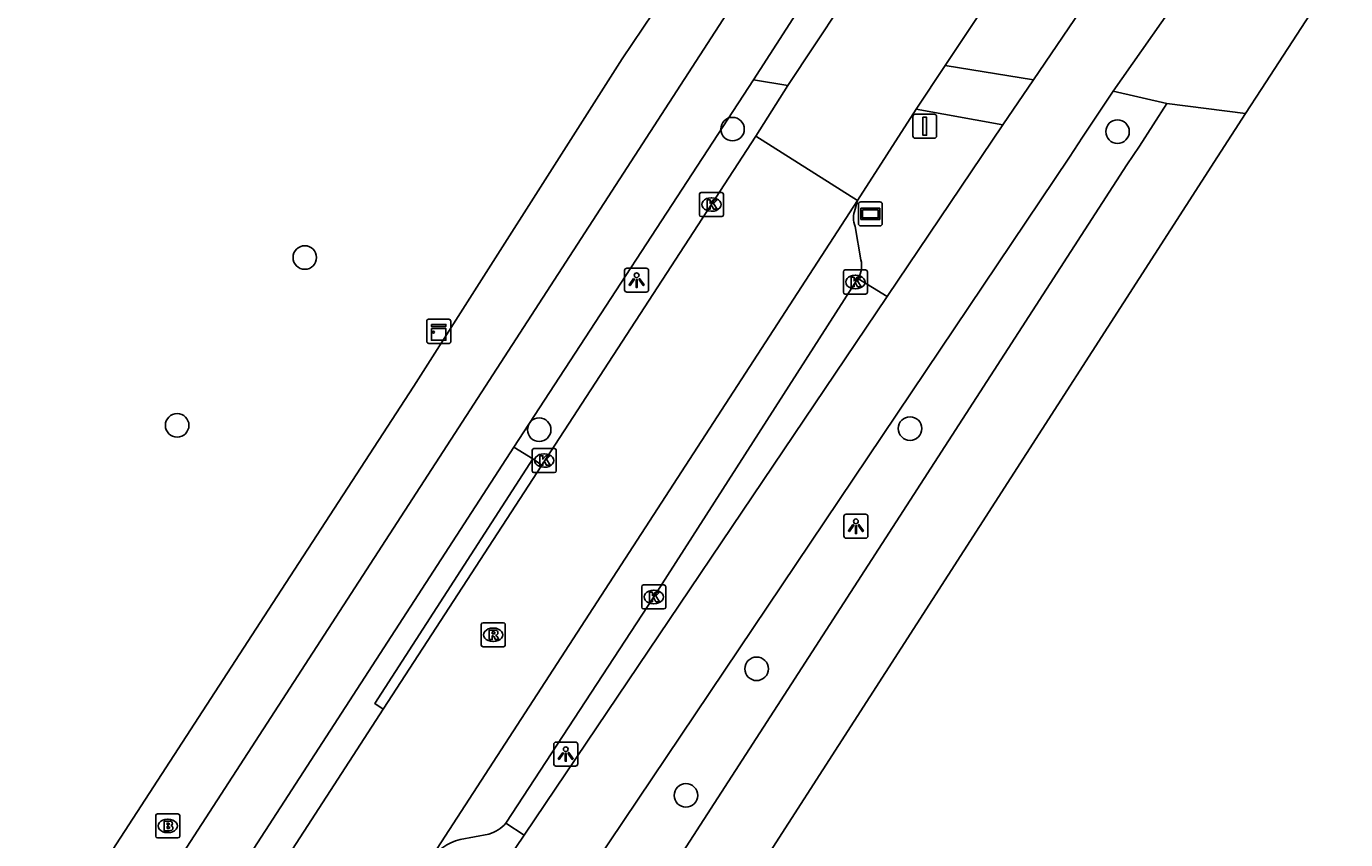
# Model space of a CAD drawing. Extents: x 161258 to 161838, y 380836 to 381727.
# Drawn here: x 161530.1 to 161584.9, y 380937.9 to 380971.7 of the extents above; entities that cross this region are included whole.
import ezdxf

# ---------------------------------------------------------------- set-up
doc = ezdxf.new("R2010")
doc.units = 0
for name, color, linetype in [('IMGEO_Afsluitpaal', 7, 'Continuous'), ('IMGEO_Berm_halfverhard', 7, 'Continuous'), ('IMGEO_Boom', 7, 'Continuous'), ('IMGEO_Brandkraan', 7, 'Continuous'), ('IMGEO_Fietspad_gesloten', 7, 'Continuous'), ('IMGEO_Haag', 7, 'Continuous'), ('IMGEO_Kast', 7, 'Continuous'), ('IMGEO_Kolk', 7, 'Continuous'), ('IMGEO_Lichtpunt', 7, 'Continuous'), ('IMGEO_Parkeervlak_open', 7, 'Continuous'), ('IMGEO_Rijbaan_lokaal_open', 7, 'Continuous'), ('IMGEO_Rioolput', 7, 'Continuous'), ('IMGEO_Verklikker', 7, 'Continuous'), ('IMGEO_Voetpad_open', 7, 'Continuous')]:
    doc.layers.add(name, color=color, linetype=linetype)

msp = doc.modelspace()

# ---------------------------------------------------------------- linework, layer by layer
at = {"layer": 'IMGEO_Afsluitpaal'}
for p, q in [((161566.918, 380967.126), (161566.918, 380967.926)), ((161566.918, 380967.926), (161566.918, 380967.126)), ((161567.018, 380968.026), (161567.808, 380968.026)), ((161567.808, 380968.026), (161567.018, 380968.026)), ((161567.908, 380967.926), (161567.908, 380967.126)), ((161567.908, 380967.126), (161567.908, 380967.926)), ((161567.808, 380967.026), (161567.018, 380967.026)), ((161567.018, 380967.026), (161567.808, 380967.026))]:
    msp.add_line(p, q, dxfattribs=at)
msp.add_lwpolyline([(161567.338, 380967.901), (161567.488, 380967.901), (161567.488, 380967.151), (161567.338, 380967.151), (161567.338, 380967.901)], dxfattribs=at)
for centre, start, end in [((161567.018, 380967.926), 90, 180), ((161567.018, 380967.926), 90, 180), ((161567.808, 380967.926), 0, 90), ((161567.808, 380967.926), 360, 90), ((161567.018, 380967.126), 180, 270), ((161567.018, 380967.126), 180, 270), ((161567.808, 380967.126), 270, 0), ((161567.808, 380967.126), 270, 0)]:
    msp.add_arc(centre, 0.1, start, end, dxfattribs=at)
at = {"layer": 'IMGEO_Berm_halfverhard'}
for points in [[(161564.638, 380961.199), (161565.851, 380960.445)], [(161549.999, 380938.558), (161550.756, 380938.063)]]:
    msp.add_lwpolyline(points, dxfattribs=at)
at = {"layer": 'IMGEO_Boom'}
for centre in [(161559.423, 380967.404), (161575.428, 380967.3), (161541.639, 380962.068), (161536.332, 380955.093), (161551.385, 380954.911), (161566.801, 380954.959), (161560.423, 380944.975), (161557.485, 380939.715)]:
    msp.add_circle(centre, 0.489, dxfattribs=at)
at = {"layer": 'IMGEO_Brandkraan'}
for p, q in [((161535.439, 380938.022), (161535.439, 380938.874)), ((161535.514, 380938.948), (161536.366, 380938.948)), ((161535.927, 380938.728), (161535.952, 380938.728)), ((161536.44, 380938.874), (161536.44, 380938.022)), ((161535.95, 380938.168), (161535.925, 380938.168)), ((161536.366, 380937.948), (161535.514, 380937.948))]:
    msp.add_line(p, q, dxfattribs=at)
for points in [[(161535.439, 380938.022), (161535.439, 380938.874)], [(161535.514, 380938.948), (161536.366, 380938.948)], [(161535.787, 380938.648), (161535.787, 380938.248), (161536, 380938.248)], [(161536.018, 380938.648), (161535.787, 380938.648)], [(161536.44, 380938.874), (161536.44, 380938.022)], [(161535.966, 380938.567), (161535.912, 380938.567), (161535.912, 380938.491)], [(161535.912, 380938.491), (161535.965, 380938.491)], [(161535.974, 380938.415), (161535.912, 380938.415), (161535.912, 380938.334)], [(161535.912, 380938.334), (161535.974, 380938.334)], [(161536.366, 380937.948), (161535.514, 380937.948)]]:
    msp.add_lwpolyline(points, dxfattribs=at)
for centre, radius, start, end in [((161535.516, 380938.872), 0.0765, 91.552, 178.448), ((161535.516, 380938.872), 0.0765, 91.552, 178.448), ((161536.022, 380938.503), 0.145, 59.4692, 91.5367), ((161536.364, 380938.872), 0.0765, 1.552, 88.448), ((161536.364, 380938.872), 0.0765, 1.552, 88.448), ((161535.967, 380938.529), 0.0379, 267.8285, 90.9355), ((161535.975, 380938.374), 0.0404, 269.8759, 90.5077), ((161536.006, 380938.499), 0.251, 268.6676, 293.5347), ((161536.047, 380938.55), 0.0922, 285.5137, 58.1501), ((161536.052, 380938.358), 0.105, 301.3115, 78.989), ((161535.516, 380938.024), 0.0765, 181.552, 268.448), ((161535.516, 380938.024), 0.0765, 181.552, 268.448), ((161536.364, 380938.024), 0.0765, 271.552, 358.448), ((161536.364, 380938.024), 0.0765, 271.552, 358.448)]:
    msp.add_arc(centre, radius, start, end, dxfattribs=at)
for centre, major_axis, ratio, start_param, end_param in [((161535.926, 380938.448), (-0.387, 0.002), 0.722429, 4.712389, 7.853982), ((161535.951, 380938.448), (-0.39, 0.002), 0.717154, 1.570796, 4.712389)]:
    msp.add_ellipse(centre, major_axis=major_axis, ratio=ratio, start_param=start_param, end_param=end_param, dxfattribs=at)
at = {"layer": 'IMGEO_Fietspad_gesloten'}
for points in [[(161581.633, 381006.84), (161581.562, 381006.731), (161578.938, 381002.688), (161504.207, 380887.394), (161498.991, 380879.345)], [(161576.319, 380975.904), (161571.939, 380969.459)], [(161575.243, 380968.987), (161579.692, 380975.331)], [(161560.289, 380969.446), (161563.567, 380974.533)], [(161550.334, 380954.192), (161560.289, 380969.446)], [(161571.939, 380969.459), (161570.664, 380967.582)], [(161551.302, 380933.307), (161573.428, 380966.238), (161573.978, 380967.07), (161575.243, 380968.987)], [(161570.664, 380967.582), (161565.851, 380960.445)], [(161565.851, 380960.445), (161550.756, 380938.063)], [(161503.381, 380881.765), (161506.413, 380886.439), (161550.334, 380954.192)], [(161550.756, 380938.063), (161548.686, 380934.993)]]:
    msp.add_lwpolyline(points, dxfattribs=at)
at = {"layer": 'IMGEO_Haag'}
msp.add_lwpolyline([(161551.119, 380953.696), (161550.334, 380954.192)], dxfattribs=at)
at = {"layer": 'IMGEO_Kast'}
for p, q in [((161546.784, 380959.501), (161547.625, 380959.501)), ((161547.625, 380959.501), (161546.784, 380959.501)), ((161546.709, 380958.576), (161546.709, 380959.417)), ((161546.709, 380959.417), (161546.709, 380958.576)), ((161547.709, 380959.426), (161547.709, 380958.585)), ((161547.709, 380958.585), (161547.709, 380959.426)), ((161547.634, 380958.501), (161546.793, 380958.501)), ((161546.793, 380958.501), (161547.634, 380958.501))]:
    msp.add_line(p, q, dxfattribs=at)
for points in [[(161546.904, 380959.291), (161547.504, 380959.291), (161547.504, 380959.206), (161546.904, 380959.206), (161546.904, 380959.291)], [(161546.904, 380959.116), (161547.504, 380959.116), (161547.504, 380958.627), (161546.904, 380958.627), (161546.904, 380959.116)]]:
    msp.add_lwpolyline(points, dxfattribs=at)
msp.add_circle((161546.988, 380958.965), 0.0377, dxfattribs=at)
for centre, start, end in [((161546.787, 380959.423), 92.4484, 184.2845), ((161546.787, 380959.423), 92.4484, 184.2845), ((161547.631, 380959.423), 2.4484, 94.2845), ((161547.631, 380959.423), 2.4484, 94.2845), ((161546.787, 380958.579), 182.4484, 274.2845), ((161546.787, 380958.579), 182.4484, 274.2845), ((161547.631, 380958.579), 272.4484, 4.2845), ((161547.631, 380958.579), 272.4484, 4.2845)]:
    msp.add_arc(centre, 0.0779, start, end, dxfattribs=at)
at = {"layer": 'IMGEO_Kolk'}
for p, q in [((161558.045, 380963.845), (161558.045, 380964.697)), ((161558.12, 380964.771), (161558.972, 380964.771)), ((161558.533, 380964.551), (161558.558, 380964.551)), ((161559.046, 380964.697), (161559.046, 380963.845)), ((161558.556, 380963.991), (161558.531, 380963.991)), ((161558.972, 380963.771), (161558.12, 380963.771)), ((161564.029, 380960.624), (161564.029, 380961.476)), ((161564.104, 380961.55), (161564.956, 380961.55)), ((161564.517, 380961.33), (161564.542, 380961.33)), ((161565.03, 380961.476), (161565.03, 380960.624)), ((161564.54, 380960.77), (161564.515, 380960.77)), ((161564.956, 380960.55), (161564.104, 380960.55)), ((161551.092, 380953.206), (161551.092, 380954.058)), ((161551.167, 380954.132), (161552.019, 380954.132)), ((161552.093, 380954.058), (161552.093, 380953.206)), ((161551.58, 380953.912), (161551.605, 380953.912)), ((161552.019, 380953.132), (161551.167, 380953.132)), ((161551.603, 380953.352), (161551.578, 380953.352)), ((161555.645, 380947.536), (161555.645, 380948.388)), ((161555.72, 380948.462), (161556.572, 380948.462)), ((161556.133, 380948.242), (161556.158, 380948.242)), ((161556.646, 380948.388), (161556.646, 380947.536)), ((161556.572, 380947.462), (161555.72, 380947.462)), ((161556.156, 380947.682), (161556.131, 380947.682))]:
    msp.add_line(p, q, dxfattribs=at)
for points in [[(161558.045, 380963.845), (161558.045, 380964.697)], [(161558.12, 380964.771), (161558.972, 380964.771)], [(161558.366, 380964.471), (161558.489, 380964.471), (161558.489, 380964.32), (161558.619, 380964.471), (161558.783, 380964.471), (161558.637, 380964.32), (161558.79, 380964.071), (161558.638, 380964.071), (161558.553, 380964.235), (161558.489, 380964.168), (161558.489, 380964.071), (161558.366, 380964.071), (161558.366, 380964.471)], [(161559.046, 380964.697), (161559.046, 380963.845)], [(161558.972, 380963.771), (161558.12, 380963.771)], [(161564.029, 380960.624), (161564.029, 380961.476)], [(161564.104, 380961.55), (161564.956, 380961.55)], [(161564.35, 380961.25), (161564.473, 380961.25), (161564.473, 380961.099), (161564.603, 380961.25), (161564.767, 380961.25), (161564.621, 380961.099), (161564.774, 380960.85), (161564.622, 380960.85), (161564.537, 380961.014), (161564.473, 380960.947), (161564.473, 380960.85), (161564.35, 380960.85), (161564.35, 380961.25)], [(161565.03, 380961.476), (161565.03, 380960.624)], [(161564.956, 380960.55), (161564.104, 380960.55)], [(161551.092, 380953.206), (161551.092, 380954.058)], [(161551.167, 380954.132), (161552.019, 380954.132)], [(161552.093, 380954.058), (161552.093, 380953.206)], [(161551.413, 380953.832), (161551.536, 380953.832), (161551.536, 380953.681), (161551.666, 380953.832), (161551.83, 380953.832), (161551.684, 380953.681), (161551.837, 380953.432), (161551.685, 380953.432), (161551.6, 380953.596), (161551.536, 380953.529), (161551.536, 380953.432), (161551.413, 380953.432), (161551.413, 380953.832)], [(161552.019, 380953.132), (161551.167, 380953.132)], [(161555.645, 380947.536), (161555.645, 380948.388)], [(161555.72, 380948.462), (161556.572, 380948.462)], [(161555.966, 380948.162), (161556.089, 380948.162), (161556.089, 380948.011), (161556.219, 380948.162), (161556.383, 380948.162), (161556.237, 380948.011), (161556.39, 380947.762), (161556.238, 380947.762), (161556.153, 380947.926), (161556.089, 380947.859), (161556.089, 380947.762), (161555.966, 380947.762), (161555.966, 380948.162)], [(161556.646, 380948.388), (161556.646, 380947.536)], [(161556.572, 380947.462), (161555.72, 380947.462)]]:
    msp.add_lwpolyline(points, dxfattribs=at)
for centre, start, end in [((161558.122, 380964.695), 91.552, 178.448), ((161558.122, 380964.695), 91.552, 178.448), ((161558.97, 380964.695), 1.552, 88.448), ((161558.97, 380964.695), 1.552, 88.448), ((161558.122, 380963.847), 181.552, 268.448), ((161558.122, 380963.847), 181.552, 268.448), ((161558.97, 380963.847), 271.552, 358.448), ((161558.97, 380963.847), 271.552, 358.448), ((161564.106, 380961.474), 91.552, 178.448), ((161564.106, 380961.474), 91.552, 178.448), ((161564.954, 380961.474), 1.552, 88.448), ((161564.954, 380961.474), 1.552, 88.448), ((161564.106, 380960.626), 181.552, 268.448), ((161564.106, 380960.626), 181.552, 268.448), ((161564.954, 380960.626), 271.552, 358.448), ((161564.954, 380960.626), 271.552, 358.448), ((161551.169, 380954.056), 91.552, 178.448), ((161551.169, 380954.056), 91.552, 178.448), ((161552.017, 380954.056), 1.552, 88.448), ((161552.017, 380954.056), 1.552, 88.448), ((161551.169, 380953.208), 181.552, 268.448), ((161551.169, 380953.208), 181.552, 268.448), ((161552.017, 380953.208), 271.552, 358.448), ((161552.017, 380953.208), 271.552, 358.448), ((161555.722, 380948.386), 91.552, 178.448), ((161555.722, 380948.386), 91.552, 178.448), ((161556.57, 380948.386), 1.552, 88.448), ((161556.57, 380948.386), 1.552, 88.448), ((161555.722, 380947.538), 181.552, 268.448), ((161555.722, 380947.538), 181.552, 268.448), ((161556.57, 380947.538), 271.552, 358.448), ((161556.57, 380947.538), 271.552, 358.448)]:
    msp.add_arc(centre, 0.0765, start, end, dxfattribs=at)
for centre, major_axis, ratio, start_param, end_param in [((161558.532, 380964.271), (-0.387, 0.002), 0.722429, 4.712389, 7.853982), ((161558.557, 380964.271), (-0.39, 0.002), 0.717154, 1.570796, 4.712389), ((161564.516, 380961.05), (-0.387, 0.002), 0.722429, 4.712389, 7.853982), ((161564.541, 380961.05), (-0.39, 0.002), 0.717154, 1.570796, 4.712389), ((161551.579, 380953.632), (-0.387, 0.002), 0.722429, 4.712389, 7.853982), ((161551.604, 380953.632), (-0.39, 0.002), 0.717154, 1.570796, 4.712389), ((161556.132, 380947.962), (-0.387, 0.002), 0.722429, 4.712389, 7.853982), ((161556.157, 380947.962), (-0.39, 0.002), 0.717154, 1.570796, 4.712389)]:
    msp.add_ellipse(centre, major_axis=major_axis, ratio=ratio, start_param=start_param, end_param=end_param, dxfattribs=at)
at = {"layer": 'IMGEO_Lichtpunt'}
for p, q in [((161554.936, 380961.531), (161554.936, 380960.724)), ((161554.936, 380961.531), (161554.936, 380960.724)), ((161555.838, 380961.626), (161555.03, 380961.626)), ((161555.838, 380961.626), (161555.03, 380961.626)), ((161555.932, 380960.724), (161555.932, 380961.531)), ((161555.932, 380960.724), (161555.932, 380961.531)), ((161555.03, 380960.63), (161555.838, 380960.63)), ((161555.03, 380960.63), (161555.838, 380960.63)), ((161564.053, 380951.304), (161564.053, 380950.497)), ((161564.053, 380951.304), (161564.053, 380950.497)), ((161564.955, 380951.399), (161564.147, 380951.399)), ((161564.955, 380951.399), (161564.147, 380951.399)), ((161565.049, 380950.497), (161565.049, 380951.304)), ((161565.049, 380950.497), (161565.049, 380951.304)), ((161564.147, 380950.403), (161564.955, 380950.403)), ((161564.147, 380950.403), (161564.955, 380950.403)), ((161551.988, 380941.836), (161551.988, 380941.029)), ((161551.988, 380941.836), (161551.988, 380941.029)), ((161552.89, 380941.931), (161552.082, 380941.931)), ((161552.89, 380941.931), (161552.082, 380941.931)), ((161552.984, 380941.029), (161552.984, 380941.836)), ((161552.984, 380941.029), (161552.984, 380941.836)), ((161552.082, 380940.935), (161552.89, 380940.935)), ((161552.082, 380940.935), (161552.89, 380940.935))]:
    msp.add_line(p, q, dxfattribs=at)
for points in [[(161555.31, 380961.195), (161555.349, 380961.167), (161555.161, 380960.905), (161555.123, 380960.932), (161555.31, 380961.195)], [(161555.412, 380961.147), (161555.459, 380961.147), (161555.459, 380960.825), (161555.412, 380960.825), (161555.412, 380961.147)], [(161555.522, 380961.167), (161555.56, 380961.194), (161555.747, 380960.932), (161555.708, 380960.904), (161555.522, 380961.167)], [(161564.427, 380950.968), (161564.466, 380950.94), (161564.278, 380950.678), (161564.24, 380950.705), (161564.427, 380950.968)], [(161564.529, 380950.92), (161564.576, 380950.92), (161564.576, 380950.598), (161564.529, 380950.598), (161564.529, 380950.92)], [(161564.639, 380950.94), (161564.677, 380950.967), (161564.864, 380950.705), (161564.825, 380950.677), (161564.639, 380950.94)], [(161552.362, 380941.5), (161552.401, 380941.472), (161552.213, 380941.21), (161552.175, 380941.237), (161552.362, 380941.5)], [(161552.464, 380941.452), (161552.511, 380941.452), (161552.511, 380941.13), (161552.464, 380941.13), (161552.464, 380941.452)], [(161552.574, 380941.472), (161552.612, 380941.499), (161552.799, 380941.237), (161552.76, 380941.209), (161552.574, 380941.472)]]:
    msp.add_lwpolyline(points, dxfattribs=at)
for centre in [(161555.435, 380961.329), (161564.552, 380951.102), (161552.487, 380941.634)]:
    msp.add_circle(centre, 0.0994, dxfattribs=at)
for centre, start, end in [((161555.03, 380961.531), 90, 180), ((161555.03, 380961.531), 90, 180), ((161555.838, 380961.531), 0, 90), ((161555.838, 380961.531), 0, 90), ((161555.03, 380960.724), 180, 270), ((161555.03, 380960.724), 180, 270), ((161555.838, 380960.724), 270, 0), ((161555.838, 380960.724), 270, 360), ((161564.147, 380951.304), 90, 180), ((161564.147, 380951.304), 90, 180), ((161564.955, 380951.304), 0, 90), ((161564.955, 380951.304), 0, 90), ((161564.147, 380950.497), 180, 270), ((161564.147, 380950.497), 180, 270), ((161564.955, 380950.497), 270, 0), ((161564.955, 380950.497), 270, 360), ((161552.082, 380941.836), 90, 180), ((161552.082, 380941.836), 90, 180), ((161552.89, 380941.836), 0, 90), ((161552.89, 380941.836), 0, 90), ((161552.082, 380941.029), 180, 270), ((161552.082, 380941.029), 180, 270), ((161552.89, 380941.029), 270, 0), ((161552.89, 380941.029), 270, 360)]:
    msp.add_arc(centre, 0.0946, start, end, dxfattribs=at)
at = {"layer": 'IMGEO_Parkeervlak_open'}
for points in [[(161564.612, 380964.444), (161564.521, 380964.073)], [(161564.52, 380963.359), (161564.762, 380961.977)], [(161564.638, 380961.199), (161556.146, 380947.962), (161549.999, 380938.558)], [(161549.293, 380938.105), (161548.095, 380937.877)]]:
    msp.add_lwpolyline(points, dxfattribs=at)
for centre, radius, start, end in [((161565.389, 380963.715), 0.939, 157.5778, 202.2617), ((161563.768, 380961.737), 1.023, 328.2867, 13.6017), ((161548.856, 380939.563), 1.522, 286.6868, 318.6852), ((161548.608, 380935.764), 2.174, 103.659, 145.7174)]:
    msp.add_arc(centre, radius, start, end, dxfattribs=at)
at = {"layer": 'IMGEO_Rijbaan_lokaal_open'}
for points in [[(161568.268, 380970.053), (161573.84, 380978.417)], [(161565.032, 380974.216), (161561.72, 380969.219)], [(161567.054, 380968.23), (161568.268, 380970.053)], [(161561.72, 380969.219), (161560.391, 380967.118)], [(161564.612, 380964.444), (161567.054, 380968.23)], [(161551.487, 380953.442), (161560.391, 380967.118)], [(161560.391, 380967.118), (161564.612, 380964.444)], [(161546.812, 380936.989), (161564.612, 380964.444)], [(161551.487, 380953.442), (161544.901, 380943.304)], [(161504.523, 380881.003), (161505.64, 380882.718), (161544.901, 380943.304)]]:
    msp.add_lwpolyline(points, dxfattribs=at)
at = {"layer": 'IMGEO_Rioolput'}
for p, q in [((161549.048, 380946.888), (161549.9, 380946.888)), ((161548.973, 380945.962), (161548.973, 380946.814)), ((161549.461, 380946.668), (161549.486, 380946.668)), ((161549.974, 380946.814), (161549.974, 380945.962)), ((161549.9, 380945.888), (161549.048, 380945.888)), ((161549.484, 380946.108), (161549.459, 380946.108))]:
    msp.add_line(p, q, dxfattribs=at)
for points in [[(161549.048, 380946.888), (161549.9, 380946.888)], [(161548.973, 380945.962), (161548.973, 380946.814)], [(161549.562, 380946.586), (161549.31, 380946.588), (161549.31, 380946.188)], [(161549.31, 380946.188), (161549.434, 380946.188), (161549.434, 380946.35), (161549.445, 380946.35)], [(161549.488, 380946.507), (161549.434, 380946.507), (161549.434, 380946.426)], [(161549.434, 380946.426), (161549.486, 380946.426)], [(161549.974, 380946.814), (161549.974, 380945.962)], [(161549.9, 380945.888), (161549.048, 380945.888)], [(161549.492, 380946.321), (161549.563, 380946.188), (161549.703, 380946.188), (161549.638, 380946.314)]]:
    msp.add_lwpolyline(points, dxfattribs=at)
for centre, radius, start, end in [((161549.05, 380946.812), 0.0765, 91.552, 178.448), ((161549.05, 380946.812), 0.0765, 91.552, 178.448), ((161549.898, 380946.812), 0.0765, 1.552, 88.448), ((161549.898, 380946.812), 0.0765, 1.552, 88.448), ((161549.444, 380946.297), 0.0533, 26.0293, 88.6989), ((161549.47, 380946.615), 0.19, 274.7715, 282.9687), ((161549.494, 380946.411), 0.0964, 77.0061, 93.1865), ((161549.508, 380946.468), 0.0378, 276.6634, 79.6772), ((161549.561, 380946.476), 0.109, 350.3612, 89.416), ((161549.559, 380946.476), 0.112, 277.5842, 350.9817), ((161549.543, 380946.261), 0.108, 29.5134, 73.7905), ((161549.05, 380945.964), 0.0765, 181.552, 268.448), ((161549.05, 380945.964), 0.0765, 181.552, 268.448), ((161549.898, 380945.964), 0.0765, 271.552, 358.448), ((161549.898, 380945.964), 0.0765, 271.552, 358.448)]:
    msp.add_arc(centre, radius, start, end, dxfattribs=at)
for centre, major_axis, ratio, start_param, end_param in [((161549.46, 380946.388), (-0.387, 0.002), 0.722429, 4.712389, 7.853982), ((161549.485, 380946.388), (-0.39, 0.002), 0.717154, 1.570796, 4.712389)]:
    msp.add_ellipse(centre, major_axis=major_axis, ratio=ratio, start_param=start_param, end_param=end_param, dxfattribs=at)
at = {"layer": 'IMGEO_Verklikker'}
for p, q in [((161564.656, 380963.482), (161564.656, 380964.282)), ((161564.656, 380964.282), (161564.656, 380963.482)), ((161564.756, 380964.382), (161565.546, 380964.382)), ((161565.546, 380964.382), (161564.756, 380964.382)), ((161565.646, 380964.282), (161565.646, 380963.482)), ((161565.646, 380963.482), (161565.646, 380964.282)), ((161565.546, 380963.382), (161564.756, 380963.382)), ((161564.756, 380963.382), (161565.546, 380963.382))]:
    msp.add_line(p, q, dxfattribs=at)
for points in [[(161564.757, 380964.114), (161565.545, 380964.114), (161565.545, 380963.65), (161564.757, 380963.65), (161564.757, 380964.114)], [(161564.822, 380964.049), (161564.822, 380963.715), (161565.48, 380963.715), (161565.48, 380964.049), (161564.822, 380964.049)]]:
    msp.add_lwpolyline(points, dxfattribs=at)
for centre, start, end in [((161564.756, 380964.282), 90, 180), ((161564.756, 380964.282), 90, 180), ((161565.546, 380964.282), 0, 90), ((161565.546, 380964.282), 360, 90), ((161564.756, 380963.482), 180, 270), ((161564.756, 380963.482), 180, 270), ((161565.546, 380963.482), 270, 0), ((161565.546, 380963.482), 270, 0)]:
    msp.add_arc(centre, 0.1, start, end, dxfattribs=at)
at = {"layer": 'IMGEO_Voetpad_open'}
for points in [[(161578.923, 381007.348), (161578.828, 381007.201), (161576.218, 381003.146), (161558.236, 380975.49), (161556.737, 380973.185), (161556.123, 380972.241), (161554.834, 380970.332), (161546.174, 380956.722), (161540.302, 380947.69), (161515.878, 380910.106)], [(161584.911, 380974.453), (161581.397, 380969.047), (161580.753, 380968.057)], [(161571.939, 380969.459), (161568.268, 380970.053)], [(161561.72, 380969.219), (161560.289, 380969.446)], [(161577.485, 380968.471), (161575.243, 380968.987)], [(161551.302, 380933.307), (161553.723, 380931.738), (161575.815, 380965.914), (161576.339, 380966.695), (161577.485, 380968.471)], [(161580.753, 380968.057), (161577.485, 380968.471)], [(161530.918, 380891.057), (161533.069, 380894.385), (161532.197, 380894.942), (161533.387, 380896.677), (161534.24, 380896.125), (161540.643, 380905.976), (161542.416, 380908.796), (161542.1, 380909.047), (161543.218, 380910.801), (161543.578, 380910.592), (161547.061, 380915.899), (161546.55, 380916.226), (161547.209, 380917.209), (161547.753, 380916.964), (161553.165, 380925.238), (161553.779, 380926.192), (161556.537, 380930.473), (161579.588, 380966.248), (161580.753, 380968.057)], [(161570.664, 380967.582), (161567.054, 380968.23)], [(161544.901, 380943.304), (161544.547, 380943.54), (161551.119, 380953.696)], [(161551.119, 380953.696), (161551.487, 380953.442)]]:
    msp.add_lwpolyline(points, dxfattribs=at)

doc.saveas('drawing.dxf')
